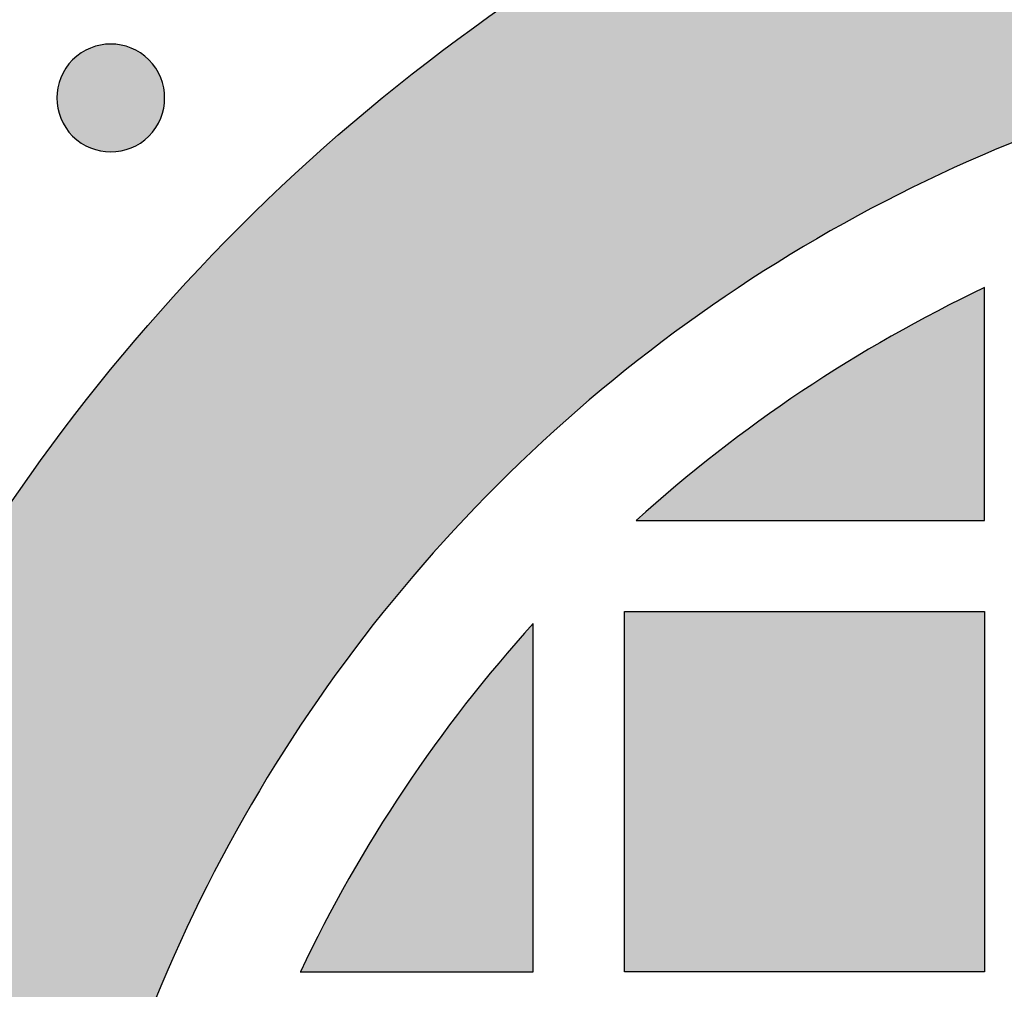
# Model space of a CAD drawing. Header units: millimetres. Extents: x -3873 to -97, y 912 to 4165.
# Tile 634 of 656: x -511 to -479, y 4055 to 4087. Entities that reach past the tile are written whole.
import ezdxf

# ---------------------------------------------------------------- set-up
doc = ezdxf.new("R2010")
doc.units = ezdxf.units.MM
doc.layers.add('pattern', color=7, linetype='Continuous', true_color=0x000000)

msp = doc.modelspace()

# ---------------------------------------------------------------- hatches: boundary and pattern name
at = {"layer": 'pattern'}
for points in [[(-415.6, 4090.571), (-409.846, 4075.546), (-424.072, 4081.112), (-426.581, 4082.047), (-429.127, 4082.903), (-431.709, 4083.678), (-434.321, 4084.37), (-436.961, 4084.978), (-439.623, 4085.5), (-442.304, 4085.934), (-444.999, 4086.281), (-447.704, 4086.538), (-450.414, 4086.707), (-453.126, 4086.786), (-455.834, 4086.776), (-458.535, 4086.678), (-461.224, 4086.492), (-463.897, 4086.22), (-466.55, 4085.862), (-467.544, 4085.702), (-468.538, 4085.522), (-469.531, 4085.321), (-470.522, 4085.101), (-471.511, 4084.86), (-472.497, 4084.6), (-473.48, 4084.319), (-474.458, 4084.018), (-475.432, 4083.698), (-476.401, 4083.358), (-477.364, 4082.997), (-478.321, 4082.618), (-479.271, 4082.219), (-480.213, 4081.801), (-481.146, 4081.364), (-482.071, 4080.908), (-482.987, 4080.434), (-483.893, 4079.941), (-484.789, 4079.431), (-485.673, 4078.904), (-486.546, 4078.359), (-487.408, 4077.797), (-488.256, 4077.219), (-489.092, 4076.626), (-489.915, 4076.016), (-490.724, 4075.392), (-491.519, 4074.753), (-492.3, 4074.099), (-493.065, 4073.432), (-493.815, 4072.752), (-494.55, 4072.059), (-495.269, 4071.354), (-495.974, 4070.635), (-496.667, 4069.9), (-497.347, 4069.15), (-498.014, 4068.384), (-498.668, 4067.604), (-499.307, 4066.809), (-499.931, 4066), (-500.541, 4065.177), (-501.135, 4064.341), (-501.713, 4063.492), (-502.274, 4062.631), (-502.819, 4061.758), (-503.347, 4060.873), (-503.857, 4059.978), (-504.349, 4059.072), (-504.823, 4058.156), (-505.279, 4057.231), (-505.716, 4056.297), (-506.134, 4055.355), (-506.533, 4054.406), (-506.913, 4053.449), (-507.273, 4052.486), (-507.613, 4051.517), (-507.934, 4050.543), (-508.234, 4049.564), (-508.515, 4048.582), (-508.776, 4047.596), (-509.016, 4046.607), (-509.237, 4045.615), (-509.437, 4044.623), (-509.617, 4043.629), (-509.778, 4042.635), (-510.135, 4039.982), (-510.408, 4037.309), (-510.593, 4034.62), (-510.691, 4031.919), (-510.701, 4029.211), (-510.622, 4026.499), (-510.453, 4023.789), (-510.196, 4021.084), (-509.849, 4018.388), (-509.415, 4015.708), (-508.893, 4013.045), (-508.285, 4010.406), (-507.593, 4007.794), (-506.818, 4005.212), (-505.962, 4002.665), (-505.027, 4000.157), (-499.461, 3985.93), (-514.486, 3991.685), (-515.152, 3993.211), (-515.792, 3994.753), (-516.406, 3996.309), (-516.993, 3997.88), (-517.554, 3999.463), (-518.088, 4001.059), (-518.593, 4002.666), (-519.071, 4004.285), (-519.521, 4005.914), (-519.941, 4007.553), (-520.333, 4009.201), (-520.696, 4010.856), (-521.029, 4012.519), (-521.332, 4014.189), (-521.605, 4015.864), (-521.848, 4017.544), (-522.062, 4019.228), (-522.244, 4020.915), (-522.397, 4022.605), (-522.519, 4024.297), (-522.611, 4025.989), (-522.672, 4027.682), (-522.704, 4029.373), (-522.705, 4031.063), (-522.675, 4032.751), (-522.616, 4034.435), (-522.527, 4036.115), (-522.409, 4037.791), (-522.261, 4039.461), (-522.083, 4041.125), (-521.877, 4042.781), (-521.643, 4044.43), (-521.445, 4045.656), (-521.223, 4046.881), (-520.975, 4048.105), (-520.704, 4049.327), (-520.407, 4050.546), (-520.086, 4051.762), (-519.74, 4052.974), (-519.369, 4054.181), (-518.974, 4055.382), (-518.554, 4056.576), (-518.11, 4057.764), (-517.642, 4058.943), (-517.15, 4060.114), (-516.635, 4061.275), (-516.096, 4062.427), (-515.534, 4063.567), (-514.949, 4064.696), (-514.342, 4065.813), (-513.713, 4066.917), (-513.063, 4068.008), (-512.391, 4069.084), (-511.699, 4070.146), (-510.986, 4071.193), (-510.254, 4072.224), (-509.503, 4073.238), (-508.733, 4074.236), (-507.945, 4075.216), (-507.139, 4076.178), (-506.317, 4077.122), (-505.478, 4078.047), (-504.624, 4078.953), (-503.755, 4079.839), (-502.868, 4080.709), (-501.962, 4081.563), (-501.037, 4082.402), (-500.093, 4083.224), (-499.131, 4084.029), (-498.151, 4084.818), (-497.153, 4085.588), (-496.139, 4086.339), (-495.108, 4087.071), (-494.062, 4087.784), (-493, 4088.476), (-491.923, 4089.148), (-490.832, 4089.798), (-489.728, 4090.427), (-488.611, 4091.034), (-487.482, 4091.619), (-486.342, 4092.181), (-485.19, 4092.72), (-484.029, 4093.235), (-482.858, 4093.727), (-481.679, 4094.195), (-480.491, 4094.639), (-479.297, 4095.059), (-478.096, 4095.454), (-476.889, 4095.825), (-475.677, 4096.171), (-474.462, 4096.492), (-473.242, 4096.788), (-472.02, 4097.06), (-470.796, 4097.307), (-469.571, 4097.53), (-468.345, 4097.727), (-466.696, 4097.962), (-465.04, 4098.168), (-463.376, 4098.345), (-461.706, 4098.493), (-460.031, 4098.612), (-458.35, 4098.701), (-456.666, 4098.76), (-454.978, 4098.789), (-453.288, 4098.788), (-451.597, 4098.757), (-449.904, 4098.696), (-448.212, 4098.604), (-446.521, 4098.482), (-444.831, 4098.329), (-443.143, 4098.146), (-441.459, 4097.933), (-439.779, 4097.69), (-438.104, 4097.417), (-436.434, 4097.113), (-434.771, 4096.78), (-433.116, 4096.418), (-431.468, 4096.026), (-429.83, 4095.605), (-428.2, 4095.156), (-426.582, 4094.678), (-424.974, 4094.172), (-423.378, 4093.639), (-421.795, 4093.078), (-420.225, 4092.49), (-418.668, 4091.876), (-417.126, 4091.236)], [(-506.743, 4082.828), (-506.715, 4082.856), (-506.688, 4082.885), (-506.662, 4082.915), (-506.635, 4082.945), (-506.61, 4082.977), (-506.584, 4083.009), (-506.56, 4083.043), (-506.536, 4083.077), (-506.512, 4083.112), (-506.49, 4083.147), (-506.467, 4083.184), (-506.446, 4083.221), (-506.426, 4083.259), (-506.406, 4083.298), (-506.387, 4083.337), (-506.369, 4083.377), (-506.352, 4083.418), (-506.336, 4083.459), (-506.321, 4083.501), (-506.307, 4083.544), (-506.294, 4083.587), (-506.282, 4083.63), (-506.271, 4083.674), (-506.261, 4083.718), (-506.252, 4083.763), (-506.245, 4083.808), (-506.238, 4083.853), (-506.233, 4083.899), (-506.229, 4083.944), (-506.226, 4083.99), (-506.224, 4084.036), (-506.223, 4084.082), (-506.224, 4084.128), (-506.226, 4084.174), (-506.229, 4084.219), (-506.233, 4084.265), (-506.238, 4084.311), (-506.245, 4084.356), (-506.252, 4084.401), (-506.261, 4084.445), (-506.271, 4084.49), (-506.282, 4084.534), (-506.294, 4084.577), (-506.307, 4084.62), (-506.321, 4084.662), (-506.336, 4084.704), (-506.352, 4084.746), (-506.369, 4084.786), (-506.387, 4084.826), (-506.406, 4084.866), (-506.426, 4084.905), (-506.446, 4084.943), (-506.467, 4084.98), (-506.49, 4085.016), (-506.512, 4085.052), (-506.536, 4085.087), (-506.56, 4085.121), (-506.584, 4085.154), (-506.61, 4085.187), (-506.635, 4085.218), (-506.662, 4085.249), (-506.688, 4085.279), (-506.715, 4085.308), (-506.743, 4085.336), (-506.771, 4085.364), (-506.8, 4085.391), (-506.83, 4085.418), (-506.861, 4085.444), (-506.892, 4085.47), (-506.925, 4085.495), (-506.958, 4085.519), (-506.992, 4085.543), (-507.027, 4085.567), (-507.063, 4085.59), (-507.099, 4085.612), (-507.136, 4085.633), (-507.174, 4085.653), (-507.213, 4085.673), (-507.253, 4085.692), (-507.293, 4085.71), (-507.333, 4085.727), (-507.375, 4085.743), (-507.417, 4085.758), (-507.459, 4085.772), (-507.502, 4085.785), (-507.546, 4085.797), (-507.589, 4085.808), (-507.634, 4085.818), (-507.678, 4085.827), (-507.723, 4085.834), (-507.769, 4085.841), (-507.814, 4085.846), (-507.86, 4085.85), (-507.905, 4085.853), (-507.951, 4085.855), (-507.997, 4085.856), (-508.043, 4085.855), (-508.089, 4085.853), (-508.135, 4085.85), (-508.18, 4085.846), (-508.226, 4085.841), (-508.271, 4085.834), (-508.316, 4085.827), (-508.361, 4085.818), (-508.405, 4085.808), (-508.449, 4085.797), (-508.492, 4085.785), (-508.535, 4085.772), (-508.578, 4085.758), (-508.62, 4085.743), (-508.661, 4085.727), (-508.702, 4085.71), (-508.742, 4085.692), (-508.781, 4085.673), (-508.82, 4085.653), (-508.858, 4085.633), (-508.895, 4085.612), (-508.932, 4085.59), (-508.967, 4085.567), (-509.002, 4085.543), (-509.036, 4085.519), (-509.07, 4085.495), (-509.102, 4085.47), (-509.134, 4085.444), (-509.164, 4085.418), (-509.194, 4085.391), (-509.223, 4085.364), (-509.251, 4085.336), (-509.279, 4085.308), (-509.306, 4085.279), (-509.333, 4085.249), (-509.359, 4085.218), (-509.385, 4085.187), (-509.41, 4085.154), (-509.435, 4085.121), (-509.459, 4085.087), (-509.482, 4085.052), (-509.505, 4085.016), (-509.527, 4084.98), (-509.548, 4084.943), (-509.569, 4084.905), (-509.588, 4084.866), (-509.607, 4084.826), (-509.625, 4084.786), (-509.642, 4084.746), (-509.658, 4084.704), (-509.673, 4084.662), (-509.687, 4084.62), (-509.7, 4084.577), (-509.712, 4084.534), (-509.723, 4084.49), (-509.733, 4084.445), (-509.742, 4084.401), (-509.75, 4084.356), (-509.756, 4084.311), (-509.761, 4084.265), (-509.766, 4084.219), (-509.769, 4084.174), (-509.77, 4084.128), (-509.771, 4084.082), (-509.77, 4084.036), (-509.769, 4083.99), (-509.766, 4083.944), (-509.761, 4083.899), (-509.756, 4083.853), (-509.75, 4083.808), (-509.742, 4083.763), (-509.733, 4083.718), (-509.723, 4083.674), (-509.712, 4083.63), (-509.7, 4083.587), (-509.687, 4083.544), (-509.673, 4083.501), (-509.658, 4083.459), (-509.642, 4083.418), (-509.625, 4083.377), (-509.607, 4083.337), (-509.588, 4083.298), (-509.569, 4083.259), (-509.548, 4083.221), (-509.527, 4083.184), (-509.505, 4083.147), (-509.482, 4083.112), (-509.459, 4083.077), (-509.435, 4083.043), (-509.41, 4083.009), (-509.385, 4082.977), (-509.359, 4082.945), (-509.333, 4082.915), (-509.306, 4082.885), (-509.279, 4082.856), (-509.251, 4082.828), (-509.223, 4082.8), (-509.194, 4082.773), (-509.164, 4082.746), (-509.134, 4082.72), (-509.102, 4082.694), (-509.07, 4082.669), (-509.036, 4082.644), (-509.002, 4082.62), (-508.967, 4082.597), (-508.932, 4082.574), (-508.895, 4082.552), (-508.858, 4082.531), (-508.82, 4082.51), (-508.781, 4082.491), (-508.742, 4082.472), (-508.702, 4082.454), (-508.661, 4082.437), (-508.62, 4082.421), (-508.578, 4082.406), (-508.535, 4082.392), (-508.492, 4082.379), (-508.449, 4082.367), (-508.405, 4082.356), (-508.361, 4082.346), (-508.316, 4082.337), (-508.271, 4082.329), (-508.226, 4082.323), (-508.18, 4082.318), (-508.135, 4082.313), (-508.089, 4082.311), (-508.043, 4082.309), (-507.997, 4082.308), (-507.951, 4082.309), (-507.905, 4082.311), (-507.86, 4082.313), (-507.814, 4082.318), (-507.769, 4082.323), (-507.723, 4082.329), (-507.678, 4082.337), (-507.634, 4082.346), (-507.589, 4082.356), (-507.546, 4082.367), (-507.502, 4082.379), (-507.459, 4082.392), (-507.417, 4082.406), (-507.375, 4082.421), (-507.333, 4082.437), (-507.293, 4082.454), (-507.253, 4082.472), (-507.213, 4082.491), (-507.174, 4082.51), (-507.136, 4082.531), (-507.099, 4082.552), (-507.063, 4082.574), (-507.027, 4082.597), (-506.992, 4082.62), (-506.958, 4082.644), (-506.925, 4082.669), (-506.892, 4082.694), (-506.861, 4082.72), (-506.83, 4082.746), (-506.8, 4082.773), (-506.771, 4082.8)], [(-490.704, 4070.177), (-479.238, 4070.177), (-479.238, 4077.842), (-480.014, 4077.465), (-480.784, 4077.073), (-481.547, 4076.667), (-482.303, 4076.247), (-483.052, 4075.813), (-483.793, 4075.364), (-484.526, 4074.903), (-485.251, 4074.428), (-485.967, 4073.939), (-486.674, 4073.438), (-487.371, 4072.925), (-488.059, 4072.399), (-488.736, 4071.86), (-489.403, 4071.311), (-490.059, 4070.749)], [(-479.238, 4067.176), (-479.238, 4055.323), (-491.092, 4055.323), (-491.092, 4067.176)], [(-494.092, 4066.789), (-494.664, 4066.144), (-495.226, 4065.488), (-495.776, 4064.821), (-496.314, 4064.144), (-496.84, 4063.456), (-497.354, 4062.759), (-497.855, 4062.052), (-498.343, 4061.336), (-498.818, 4060.611), (-499.28, 4059.878), (-499.728, 4059.136), (-500.162, 4058.388), (-500.582, 4057.631), (-500.988, 4056.868), (-501.38, 4056.099), (-501.758, 4055.323), (-494.092, 4055.323)]]:
    msp.add_hatch(color=256, dxfattribs=at).paths.add_polyline_path(points, flags=0)

# ---------------------------------------------------------------- linework, layer by layer
for points in [[(-490.704, 4070.177), (-479.238, 4070.177), (-479.238, 4077.842)], [(-501.758, 4055.323), (-494.092, 4055.323), (-494.092, 4066.789)]]:
    msp.add_lwpolyline(points, dxfattribs=at)
msp.add_lwpolyline([(-479.238, 4067.176), (-479.238, 4055.323), (-491.092, 4055.323), (-491.092, 4067.176)], close=True, dxfattribs=at)
at = {"layer": 'pattern', "extrusion": (0, 0, -1)}
for start, end in [(45, 81.39591), (8.60409, 45)]:
    msp.add_arc((458.843, 4034.928), 63.514, start, end, dxfattribs=at)
at = {"layer": 'pattern'}
for centre, radius, start, end in [((-507.997, 4084.082), 1.774, 315, 135), ((-458.843, 4034.928), 51.514, 98.6041, 135), ((-507.997, 4084.082), 1.774, 135, 315), ((-458.843, 4034.928), 47.514, 115.4194, 132.1105), ((-458.843, 4034.928), 51.514, 135, 171.3959), ((-458.843, 4034.928), 47.514, 137.8895, 154.5806)]:
    msp.add_arc(centre, radius, start, end, dxfattribs=at)

doc.saveas('drawing.dxf')
